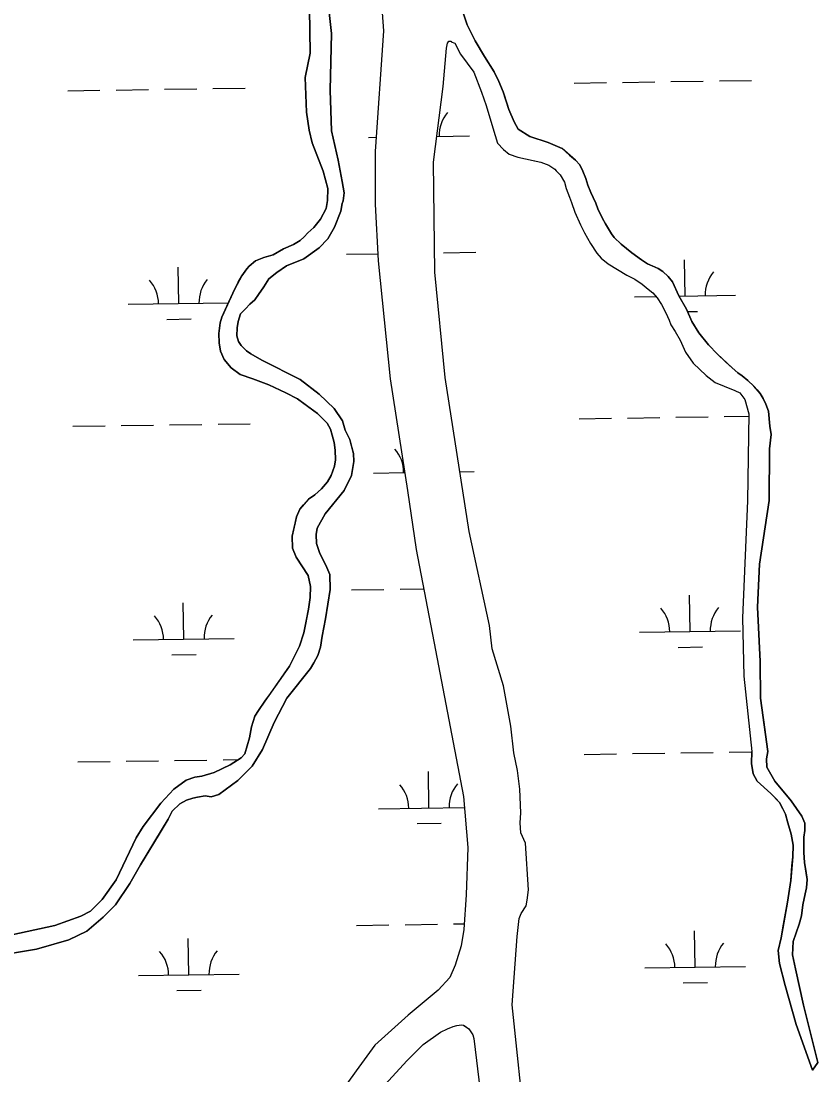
# Model space of a CAD drawing. Extents: x 3807117 to 3845308, y 337856 to 363736.
# Drawn here: x 3834443 to 3835233, y 353429 to 354474 of the extents above; entities that cross this region are included whole.
import ezdxf

# ---------------------------------------------------------------- set-up
doc = ezdxf.new("R2010")
doc.units = 0
doc.layers.add('V-TOPO-SHOR', color=7, linetype='Continuous')
doc.layers.add('V-WETL-SWMP', color=7, linetype='Continuous')

msp = doc.modelspace()

# ---------------------------------------------------------------- linework, layer by layer
at = {"layer": 'V-TOPO-SHOR'}
for points in [[(3834791.8, 354607.5), (3834802.3, 354464.4), (3834794.1, 354344.8), (3834794.2, 354292.4), (3834797.1, 354236.4), (3834809.1, 354119.3), (3834826.1, 354008.6), (3834834.7, 353950.1), (3834854.1, 353850.3), (3834881.8, 353705.5), (3834886, 353654.8), (3834884.5, 353608), (3834882.2, 353573.7), (3834879.4, 353557.5), (3834873.6, 353538.2), (3834868.2, 353526.1), (3834856.5, 353513.4), (3834827, 353488.8), (3834793.9, 353459), (3834775.2, 353433.6), (3834758.6, 353409.9), (3834751.8, 353392.1)], [(3834743.1, 354533.7), (3834750.9, 354461.7), (3834749.6, 354405.6), (3834751, 354365.1), (3834757.4, 354336.2), (3834761.5, 354315), (3834763.3, 354303.6), (3834762.5, 354295.8), (3834761.5, 354293.2), (3834760.1, 354285.4), (3834753.7, 354269.6), (3834747.2, 354258.1), (3834738.6, 354249.1), (3834723.3, 354238.3), (3834706.3, 354231.2), (3834696.6, 354224.7), (3834688.9, 354218.3), (3834683.9, 354210.4), (3834678.4, 354203), (3834674.9, 354197.8), (3834669.8, 354193.5), (3834665.7, 354188.7), (3834660.6, 354183.9), (3834658.2, 354176.1), (3834657.3, 354169.8), (3834657, 354162), (3834658.7, 354156.4), (3834661.4, 354152.3), (3834666.7, 354147.2), (3834670.9, 354144.2), (3834681.9, 354137.7), (3834719.8, 354118.8), (3834738.8, 354104.2), (3834753.6, 354090), (3834761.7, 354077.7), (3834764.5, 354068.4), (3834768.9, 354059.2), (3834771.1, 354051.4), (3834772.8, 354045.2), (3834773, 354037.5), (3834770.7, 354023.4), (3834763.3, 354008.7), (3834744.6, 353985.4), (3834736.6, 353971.2), (3834735.7, 353964.9), (3834735.9, 353956.1), (3834739.2, 353946.3), (3834745.2, 353934.5), (3834749.1, 353925.3), (3834749.4, 353910.7), (3834744.9, 353881.6), (3834741.6, 353864.3), (3834739.8, 353853.4), (3834737.4, 353845), (3834733.4, 353837.7), (3834729.9, 353832.4), (3834706.7, 353802.8), (3834694.2, 353778.6), (3834682.4, 353751.9), (3834672.3, 353735.6), (3834658.1, 353721.2), (3834639.2, 353707.3), (3834631.5, 353705), (3834625.8, 353705.9), (3834618, 353704.7), (3834613.4, 353703.6), (3834607.2, 353701.9), (3834600.5, 353698.1), (3834592.9, 353690.7), (3834588.9, 353682.8), (3834579.9, 353668), (3834561.4, 353637.5), (3834550.9, 353619.1), (3834536.8, 353598), (3834524.6, 353585.8), (3834508.3, 353571.9), (3834490.4, 353563.2), (3834458.4, 353554.2), (3834414.9, 353546.9)], [(3834719.6, 353990), (3834723.1, 353994.3), (3834728.2, 354000.1), (3834734.3, 354004.4), (3834740.9, 354010.2), (3834747, 354017.1), (3834750.5, 354023.4), (3834753.9, 354032.9), (3834754.8, 354039.1), (3834754.6, 354048.5), (3834753.4, 354056.2), (3834751.6, 354063.5), (3834749.9, 354069.6), (3834746.7, 354075.3), (3834737.1, 354084.9), (3834726.1, 354093), (3834717.1, 354099.5), (3834705.5, 354105.5), (3834688.7, 354113.4), (3834673, 354119.3), (3834660.4, 354123.7), (3834651.5, 354130.2), (3834644.5, 354138.4), (3834640.7, 354146.6), (3834639.5, 354154.9), (3834639.3, 354164.2), (3834640.6, 354174.7), (3834642, 354180.4), (3834647, 354191.4), (3834654.9, 354208.7), (3834658.4, 354215), (3834661.9, 354221.4), (3834666.9, 354228.2), (3834669.4, 354230.9), (3834675.6, 354236.2), (3834683.8, 354239.5), (3834693.1, 354242.3), (3834703.3, 354248.3), (3834713.1, 354252.6), (3834719.8, 354256.4), (3834723.8, 354260.1), (3834727.4, 354263.9), (3834733.5, 354269.2), (3834740, 354277.6), (3834745.5, 354288.2), (3834746.9, 354296), (3834747.1, 354307.9), (3834742.6, 354325), (3834731.6, 354353.3), (3834728.7, 354365.7), (3834726.2, 354383.8), (3834724.9, 354418), (3834729.6, 354442), (3834729.1, 354486.1)], [(3834877.4, 354493.8), (3834885.2, 354470.1), (3834893.4, 354454.2), (3834902.5, 354438.8), (3834912.2, 354423.5), (3834916.6, 354414.2), (3834921, 354403.9), (3834924.9, 354391.6), (3834926.6, 354386.4)], [(3834943.4, 353369.9), (3834930.1, 353498.9), (3834934.8, 353566.5), (3834937, 353584.3), (3834938.9, 353589.5), (3834943.9, 353596.9), (3834944.8, 353602.6), (3834946.2, 353613), (3834943, 353659.2), (3834938.7, 353669.4), (3834937.9, 353679.3), (3834938.7, 353689.2), (3834937.7, 353712.5), (3834935.2, 353731.2), (3834931.7, 353748.7), (3834928.5, 353775.1), (3834921.4, 353815), (3834910.1, 353851.6), (3834907.5, 353874.9), (3834887.3, 353967.9), (3834863.5, 354120.5), (3834853.4, 354225.2), (3834852, 354334.2), (3834861.7, 354409.2), (3834865, 354447.2), (3834865.9, 354451.9), (3834866.9, 354453.4), (3834866.9, 354454)], [(3834866.9, 354454), (3834869.5, 354454), (3834869.5, 354453.5), (3834873.2, 354452)], [(3834873.2, 354452), (3834878.6, 354441.2), (3834892, 354423.4), (3834899.7, 354403.3), (3834904.2, 354390.4), (3834910.9, 354368.2), (3834915.4, 354352.8), (3834921.3, 354346.7), (3834927.1, 354342.1), (3834935.4, 354339.2), (3834943.3, 354337.3), (3834952.1, 354335.4), (3834958.4, 354334), (3834966.3, 354331.1), (3834972.1, 354327.1), (3834973.7, 354325.5), (3834977.4, 354321.5), (3834981.7, 354314.3), (3834983.4, 354308.1), (3834986.7, 354299.3), (3834988.9, 354294.2), (3834992.2, 354284.4), (3834997.7, 354272.1), (3835001.5, 354263.9), (3835007.5, 354253.6), (3835013.9, 354243.9), (3835018.2, 354238.8), (3835025.1, 354233.2), (3835043.5, 354222.2), (3835051.4, 354218.2), (3835058.8, 354213.2), (3835064.6, 354208.2), (3835069.3, 354204.6), (3835073.6, 354199.5), (3835077.9, 354192.9), (3835082.3, 354184.7), (3835085.5, 354177.5), (3835087.2, 354172.8), (3835091.5, 354166.2), (3835096.4, 354157.5), (3835101.8, 354145.7), (3835109.3, 354134.9), (3835122.1, 354122.7), (3835131.1, 354115.7), (3835140, 354112.2), (3835150.5, 354107.8), (3835155.7, 354105.3), (3835160.5, 354098.7), (3835164.5, 354084.8), (3835163.3, 353998.5), (3835158.2, 353882.6), (3835159.5, 353824.5), (3835167.4, 353749.9)], [(3834926.6, 354386.4), (3834932, 354374.1), (3834935.8, 354366.9), (3834947.4, 354359.4), (3834965.7, 354353.5), (3834979.4, 354347.6), (3834986.8, 354341), (3834992.6, 354336), (3834996.9, 354331.4), (3835000.1, 354325.2), (3835002.9, 354318), (3835005.1, 354311.3), (3835007.9, 354304.1), (3835010.1, 354299), (3835012.8, 354293.3), (3835015, 354287.7), (3835019.4, 354278.4), (3835022.6, 354272.8), (3835028.5, 354263.1), (3835031.2, 354259.5), (3835038.1, 354252.9), (3835048.7, 354244.3), (3835058.2, 354237.3), (3835064, 354233.2), (3835068.7, 354231.3), (3835074.5, 354228.8), (3835079.2, 354225.8), (3835084.5, 354220.7), (3835088.8, 354215.6), (3835095.3, 354201.7), (3835102.9, 354188.4), (3835107.9, 354176.1), (3835114.9, 354164.8), (3835124.5, 354153.1), (3835133.5, 354143.9), (3835141.5, 354136.3), (3835147.9, 354130.2), (3835153.7, 354125.2), (3835157.9, 354122.2), (3835163.7, 354117.6), (3835169.6, 354112), (3835172.7, 354108.5), (3835175.9, 354104.9), (3835178.7, 354099.8), (3835181.4, 354094.1), (3835184.1, 354087.4), (3835185.5, 354072.4), (3835186.7, 354064.1), (3835185, 354050.1), (3835184.6, 353998.7), (3835175.1, 353935.6), (3835173, 353893), (3835175.7, 353839.1), (3835176, 353802.7), (3835180.4, 353771.7), (3835183.5, 353749.9), (3835182.1, 353742.6)], [(3834414, 353564.1), (3834476.5, 353577.4), (3834502.3, 353586.8), (3834512, 353591.7), (3834523.7, 353603.4), (3834537.3, 353622.9), (3834557.1, 353664.4), (3834564.1, 353675.5), (3834581.8, 353698.7), (3834594.5, 353712.5), (3834606.7, 353721.6), (3834615.5, 353724.4), (3834622.2, 353725.6), (3834634.6, 353729), (3834650.5, 353736.6), (3834661.3, 353743.6), (3834664.8, 353747.8), (3834669.6, 353763.5), (3834671.5, 353774.5), (3834674.9, 353784.9), (3834678.4, 353790.7), (3834684.9, 353799.7), (3834690.4, 353807.6), (3834709.1, 353834.5), (3834719, 353854.5), (3834723.4, 353867.6), (3834725.7, 353879), (3834728, 353891), (3834729.8, 353902.5), (3834730.1, 353913.4), (3834727.8, 353924.3), (3834716, 353942.7), (3834712.1, 353951.4), (3834711.8, 353963.4), (3834714.7, 353976.4), (3834716.1, 353982.7), (3834719.6, 353990)], [(3835227.5, 353434.2), (3835211.4, 353479.5), (3835200.6, 353518.2), (3835195, 353539.9), (3835193.6, 353552.8), (3835196.5, 353565.4), (3835198.3, 353575.3), (3835202.9, 353600.8), (3835206.1, 353622.2), (3835207.3, 353636.7), (3835208.1, 353645.6), (3835208.4, 353657), (3835206.6, 353667.9), (3835203.2, 353679.2), (3835201, 353688), (3835198.2, 353693.1), (3835195, 353699.3), (3835191.3, 353703.4), (3835186.5, 353708.4), (3835172.7, 353720.6), (3835168.9, 353727.8), (3835167.1, 353738.1), (3835167.4, 353749.9)], [(3835182.1, 353742.6), (3835182.3, 353734.3), (3835190.4, 353720.5), (3835206.4, 353701.1), (3835217.1, 353685.8), (3835219.9, 353679.1), (3835220, 353671.8), (3835219.1, 353665), (3835219, 353650), (3835219.7, 353640.1), (3835220.9, 353631.9), (3835222.2, 353623.1), (3835221.8, 353614.7), (3835220.4, 353609), (3835218.1, 353598), (3835216.7, 353587.1), (3835214.3, 353578.7), (3835208.5, 353561.5), (3835207.8, 353548.5), (3835210.7, 353534.5), (3835218.8, 353498.4), (3835233, 353441.6), (3835227.5, 353434.2)], [(3834776.1, 353372.4), (3834803.6, 353419.7), (3834825.9, 353443.6), (3834841.6, 353459.6), (3834859, 353471.9), (3834865.7, 353475.2), (3834871.4, 353477.4), (3834875, 353478.5), (3834879.6, 353479.1), (3834881.7, 353478.6), (3834883.3, 353477.6), (3834887, 353475.1), (3834890.8, 353469), (3834891.9, 353465.4), (3834903.3, 353372.7)]]:
    msp.add_lwpolyline(points, dxfattribs=at)
at = {"layer": 'V-WETL-SWMP'}
for p, q in [((3835039.3, 354413.1), (3835071.3, 354413.6)), ((3835087.3, 354413.9), (3835119.3, 354414.3)), ((3835135.3, 354414.6), (3835167.3, 354415.1)), ((3834489.4, 354404.9), (3834521.4, 354405.4)), ((3834537.4, 354405.6), (3834569.4, 354406.1)), ((3834585.4, 354406.3), (3834617.4, 354406.8)), ((3834633.4, 354407.1), (3834665.4, 354407.5)), ((3834991.3, 354412.4), (3835023.3, 354412.9)), ((3834787.5, 354358.6), (3834795, 354358.7)), ((3834855.3, 354359.6), (3834887.5, 354360.1)), ((3834765.8, 354242.8), (3834796.7, 354243.3)), ((3834861.8, 354244.3), (3834893.8, 354244.8)), ((3835101.3, 354201.4), (3835100.8, 354237.4)), ((3834599.4, 354193.9), (3834598.9, 354229.9)), ((3834549.4, 354193.2), (3834648.5, 354194.7)), ((3835051.3, 354200.7), (3835072.4, 354201)), ((3835095.6, 354201.4), (3835151.3, 354202.2)), ((3835103.9, 354186), (3835113.5, 354186.2)), ((3834587.7, 354178.3), (3834611.7, 354178.7)), ((3834996.3, 354079.8), (3835028.3, 354080.3)), ((3835044.3, 354080.5), (3835076.3, 354081)), ((3835092.2, 354081.2), (3835124.2, 354081.7)), ((3835140.2, 354081.9), (3835164.4, 354082.3)), ((3834494.4, 354072.3), (3834526.4, 354072.7)), ((3834542.4, 354073), (3834574.4, 354073.5)), ((3834590.4, 354073.7), (3834622.4, 354074.2)), ((3834638.4, 354074.4), (3834670.4, 354074.9)), ((3834878, 354027.3), (3834892.4, 354027.5)), ((3834792.5, 354026), (3834823.3, 354026.4)), ((3834770.8, 353910.2), (3834802.8, 353910.7)), ((3834818.8, 353910.9), (3834842.2, 353911.3)), ((3835106.3, 353868.8), (3835105.7, 353904.8)), ((3834604.4, 353861.3), (3834603.9, 353897.3)), ((3834554.4, 353860.5), (3834654.4, 353862)), ((3835056.3, 353868.1), (3835156.3, 353869.6)), ((3835094.5, 353853.2), (3835118.5, 353853.6)), ((3834592.7, 353845.7), (3834616.7, 353846)), ((3835001.2, 353747.1), (3835033.2, 353747.6)), ((3835049.2, 353747.9), (3835081.2, 353748.3)), ((3835097.2, 353748.6), (3835129.2, 353749.1)), ((3835145.2, 353749.3), (3835167.4, 353749.6)), ((3834499.4, 353739.6), (3834531.4, 353740.1)), ((3834547.4, 353740.3), (3834579.4, 353740.8)), ((3834595.4, 353741.1), (3834627.4, 353741.5)), ((3834643.4, 353741.8), (3834658.8, 353742)), ((3834847.4, 353694.1), (3834846.9, 353730.1)), ((3834797.4, 353693.3), (3834882.7, 353694.6)), ((3834835.7, 353678.5), (3834859.7, 353678.8)), ((3834775.8, 353577.6), (3834807.8, 353578.1)), ((3834823.8, 353578.3), (3834855.8, 353578.8)), ((3834871.7, 353579), (3834882.5, 353579.2)), ((3835111.3, 353536.2), (3835110.7, 353572.2)), ((3834609.4, 353528.6), (3834608.9, 353564.6)), ((3835061.3, 353535.4), (3835161.3, 353536.9)), ((3834559.4, 353527.9), (3834659.4, 353529.4)), ((3835099.5, 353520.6), (3835123.5, 353520.9)), ((3834597.6, 353513), (3834621.6, 353513.4))]:
    msp.add_line(p, q, dxfattribs=at)
for points in [[(3834791.8, 354607.5), (3834802.3, 354464.4), (3834794.1, 354344.8), (3834794.2, 354292.4), (3834797.1, 354236.4), (3834809.1, 354119.3), (3834826.1, 354008.6), (3834834.7, 353950.1), (3834854.1, 353850.3), (3834881.8, 353705.5), (3834886, 353654.8), (3834884.5, 353608), (3834882.2, 353573.7), (3834879.4, 353557.5), (3834873.6, 353538.2), (3834868.2, 353526.1), (3834856.5, 353513.4), (3834827, 353488.8), (3834793.9, 353459), (3834775.2, 353433.6), (3834758.6, 353409.9)], [(3834414.9, 353546.9), (3834458.4, 353554.2), (3834490.4, 353563.2), (3834508.3, 353571.9), (3834524.6, 353585.8), (3834536.8, 353598), (3834550.9, 353619.1), (3834561.4, 353637.5), (3834588.9, 353682.8), (3834592.9, 353690.7), (3834600.5, 353698.1), (3834607.2, 353701.9), (3834613.4, 353703.6), (3834618, 353704.7), (3834625.8, 353705.9), (3834631.5, 353705), (3834639.2, 353707.3), (3834658.1, 353721.2), (3834672.3, 353735.6), (3834682.4, 353751.9), (3834694.2, 353778.6), (3834706.7, 353802.8), (3834729.9, 353832.4), (3834733.4, 353837.7), (3834737.4, 353845), (3834739.8, 353853.4), (3834741.6, 353864.3), (3834744.9, 353881.6), (3834749.4, 353910.7), (3834749.1, 353925.3), (3834745.2, 353934.5), (3834739.2, 353946.3), (3834735.9, 353956.1), (3834735.7, 353964.9), (3834736.6, 353971.2), (3834744.6, 353985.4), (3834763.3, 354008.7), (3834770.7, 354023.4), (3834773, 354037.5), (3834772.8, 354045.2), (3834768.9, 354059.2), (3834764.5, 354068.4), (3834761.7, 354077.7), (3834753.6, 354090), (3834738.8, 354104.2), (3834719.8, 354118.8), (3834681.9, 354137.7), (3834670.9, 354144.2), (3834666.7, 354147.2), (3834661.4, 354152.3), (3834658.7, 354156.4), (3834657, 354162), (3834657.3, 354169.8), (3834658.2, 354176.1), (3834660.6, 354183.9), (3834665.7, 354188.7), (3834669.8, 354193.5), (3834674.9, 354197.8), (3834678.4, 354203), (3834683.9, 354210.4), (3834688.9, 354218.3), (3834696.6, 354224.7), (3834706.3, 354231.2), (3834723.3, 354238.3), (3834738.6, 354249.1), (3834747.2, 354258.1), (3834753.7, 354269.6), (3834760.1, 354285.4), (3834761.5, 354293.2), (3834762.5, 354295.8), (3834763.3, 354303.6), (3834761.5, 354315), (3834757.4, 354336.2), (3834751, 354365.1), (3834749.6, 354405.6), (3834750.9, 354461.7), (3834743.1, 354533.7)], [(3834729.1, 354486.1), (3834729.6, 354442), (3834724.9, 354418), (3834726.2, 354383.8), (3834728.7, 354365.7), (3834731.6, 354353.3), (3834742.6, 354325), (3834747.1, 354307.9), (3834746.9, 354296), (3834745.5, 354288.2), (3834740, 354277.6), (3834733.5, 354269.2), (3834727.4, 354263.9), (3834723.8, 354260.1), (3834719.8, 354256.4), (3834713.1, 354252.6), (3834703.3, 354248.3), (3834693.1, 354242.3), (3834683.8, 354239.5), (3834675.6, 354236.2), (3834669.4, 354230.9), (3834666.9, 354228.2), (3834661.9, 354221.4), (3834654.9, 354208.7), (3834642, 354180.4), (3834640.6, 354174.7), (3834639.3, 354164.2), (3834639.5, 354154.9), (3834640.7, 354146.6), (3834644.5, 354138.4), (3834651.5, 354130.2), (3834660.4, 354123.7), (3834673, 354119.3), (3834688.7, 354113.4), (3834705.5, 354105.5), (3834717.1, 354099.5), (3834737.1, 354084.9), (3834746.7, 354075.3), (3834749.9, 354069.6), (3834751.6, 354063.5), (3834753.4, 354056.2), (3834754.6, 354048.5), (3834754.8, 354039.1), (3834753.9, 354032.9)], [(3835193.6, 353552.8), (3835195, 353539.9), (3835200.6, 353518.2), (3835211.4, 353479.5), (3835227.5, 353434.2), (3835233, 353441.6), (3835218.8, 353498.4), (3835210.7, 353534.5), (3835207.8, 353548.5), (3835208.5, 353561.5), (3835214.3, 353578.7), (3835216.7, 353587.1), (3835218.1, 353598), (3835220.4, 353609), (3835221.8, 353614.7), (3835222.2, 353623.1), (3835219.7, 353640.1), (3835219, 353650), (3835219.1, 353665), (3835220, 353671.8), (3835219.9, 353679.1), (3835217.1, 353685.8), (3835206.4, 353701.1), (3835190.4, 353720.5), (3835182.3, 353734.3), (3835182.1, 353742.6), (3835183.5, 353749.9), (3835176, 353802.7), (3835175.7, 353839.1), (3835173, 353893), (3835175.1, 353935.6), (3835184.6, 353998.7), (3835185, 354050.1), (3835186.7, 354064.1), (3835185.5, 354072.4), (3835184.1, 354087.4), (3835181.4, 354094.1), (3835178.7, 354099.8), (3835175.9, 354104.9), (3835169.6, 354112), (3835163.7, 354117.6), (3835157.9, 354122.2), (3835153.7, 354125.2), (3835147.9, 354130.2), (3835133.5, 354143.9), (3835124.5, 354153.1), (3835114.9, 354164.8), (3835107.9, 354176.1), (3835102.9, 354188.4), (3835095.3, 354201.7), (3835088.8, 354215.6), (3835084.5, 354220.7), (3835079.2, 354225.8), (3835074.5, 354228.8), (3835064, 354233.2), (3835058.2, 354237.3), (3835048.7, 354244.3), (3835038.1, 354252.9), (3835031.2, 354259.5), (3835028.5, 354263.1), (3835022.6, 354272.8), (3835019.4, 354278.4), (3835015, 354287.7), (3835012.8, 354293.3), (3835010.1, 354299), (3835007.9, 354304.1), (3835005.1, 354311.3), (3835002.9, 354318), (3835000.1, 354325.2), (3834996.9, 354331.4), (3834992.6, 354336), (3834979.4, 354347.6), (3834965.7, 354353.5), (3834947.4, 354359.4), (3834935.8, 354366.9), (3834932, 354374.1), (3834926.6, 354386.4), (3834921, 354403.9), (3834916.6, 354414.2), (3834912.2, 354423.5), (3834902.5, 354438.8), (3834893.4, 354454.2), (3834885.2, 354470.1), (3834877.4, 354493.8)], [(3834943.4, 353369.9), (3834930.1, 353498.9), (3834934.8, 353566.5), (3834937, 353584.3), (3834938.9, 353589.5), (3834943.9, 353596.9), (3834944.9, 353602.6), (3834946.2, 353613), (3834943.1, 353659.2), (3834938.7, 353669.4), (3834937.9, 353679.3), (3834938.7, 353689.2), (3834937.7, 353712.5), (3834935.2, 353731.2), (3834931.7, 353748.7), (3834928.5, 353775.1), (3834921.4, 353815), (3834910.1, 353851.6), (3834907.5, 353874.9), (3834887.3, 353967.9), (3834863.5, 354120.5), (3834853.4, 354225.2), (3834852, 354334.2), (3834861.7, 354409.2), (3834865, 354447.2), (3834865.9, 354451.9), (3834866.9, 354453.4), (3834866.9, 354454), (3834869.5, 354454), (3834869.5, 354453.5), (3834873.2, 354452), (3834878.6, 354441.2), (3834892, 354423.4), (3834899.7, 354403.3), (3834904.2, 354390.4), (3834910.9, 354368.2), (3834915.4, 354352.8), (3834921.3, 354346.7), (3834927.1, 354342.1), (3834935.4, 354339.2), (3834943.3, 354337.3), (3834958.4, 354334), (3834966.3, 354331.1), (3834972.1, 354327.1), (3834973.7, 354325.5), (3834977.4, 354321.5), (3834981.7, 354314.3), (3834983.4, 354308.1), (3834986.7, 354299.3), (3834988.9, 354294.2), (3834992.2, 354284.4), (3834997.7, 354272.1), (3835001.5, 354263.9), (3835007.5, 354253.6), (3835013.9, 354243.9), (3835018.2, 354238.8), (3835025.1, 354233.2), (3835043.5, 354222.2), (3835051.4, 354218.2), (3835058.8, 354213.2), (3835064.6, 354208.2), (3835069.3, 354204.6), (3835073.6, 354199.5), (3835077.9, 354192.9), (3835082.3, 354184.7), (3835085.5, 354177.5), (3835087.2, 354172.8), (3835091.5, 354166.2), (3835096.4, 354157.5), (3835101.8, 354145.7), (3835109.3, 354134.9), (3835122.1, 354122.7), (3835131.1, 354115.7), (3835140, 354112.2), (3835150.5, 354107.8), (3835155.7, 354105.3), (3835160.5, 354098.7), (3835164.5, 354084.8), (3835163.3, 353998.5), (3835158.2, 353882.6), (3835159.5, 353824.5), (3835167.4, 353749.9), (3835167.1, 353738.1), (3835168.9, 353727.8), (3835172.7, 353720.6), (3835186.5, 353708.4), (3835195, 353699.3), (3835201, 353688), (3835203.2, 353679.2), (3835206.6, 353667.9), (3835208.4, 353657), (3835208.1, 353645.6), (3835206.1, 353622.2), (3835202.9, 353600.8), (3835196.5, 353565.4), (3835193.6, 353552.8)], [(3834753.9, 354032.9), (3834750.5, 354023.4), (3834747, 354017.1), (3834740.9, 354010.2), (3834734.3, 354004.4), (3834728.2, 354000.1), (3834719.6, 353990), (3834716.1, 353982.7), (3834711.8, 353963.4), (3834712.1, 353951.4), (3834716, 353942.7), (3834727.8, 353924.3), (3834730.1, 353913.4), (3834729.8, 353902.5), (3834728, 353891), (3834723.4, 353867.6), (3834719, 353854.5), (3834709.1, 353834.5), (3834684.9, 353799.7), (3834678.4, 353790.7), (3834674.9, 353784.9), (3834671.5, 353774.5), (3834669.6, 353763.5), (3834664.8, 353747.8), (3834661.3, 353743.6), (3834650.5, 353736.6), (3834634.6, 353729), (3834622.2, 353725.6), (3834615.5, 353724.4), (3834606.7, 353721.6), (3834594.5, 353712.5), (3834581.8, 353698.7), (3834564.1, 353675.5), (3834557.1, 353664.4), (3834537.3, 353622.9), (3834523.7, 353603.4), (3834512, 353591.7), (3834502.3, 353586.8), (3834476.5, 353577.4), (3834414, 353564.1)], [(3834803.6, 353419.7), (3834825.9, 353443.6), (3834841.6, 353459.6), (3834859, 353471.9), (3834865.7, 353475.2), (3834871.4, 353477.4), (3834875, 353478.5), (3834879.6, 353479.1), (3834881.7, 353478.6), (3834887, 353475.1), (3834890.8, 353469), (3834891.9, 353465.4), (3834903.3, 353372.7)]]:
    msp.add_lwpolyline(points, dxfattribs=at)
for centre, start, end in [((3834892.7, 354360.7), 140.0865, 181.6302), ((3835156.5, 354202.7), 140.0865, 181.6302), ((3834544.2, 354193.6), 0.0865, 41.6302), ((3834654.7, 354195.2), 140.0865, 181.6302), ((3834787.2, 354026.4), 0.0865, 41.6302), ((3835051, 353868.5), 0.0865, 41.6302), ((3835161.5, 353870.1), 140.0865, 181.6302), ((3834549.2, 353860.9), 0.0865, 41.6302), ((3834659.7, 353862.6), 140.0865, 181.6302), ((3834792.2, 353693.7), 0.0865, 41.6302), ((3834902.7, 353695.4), 140.0865, 181.6302), ((3835056, 353535.8), 0.0865, 41.6302), ((3835166.5, 353537.5), 140.0865, 181.6302), ((3834554.2, 353528.3), 0.0865, 41.6302), ((3834664.6, 353529.9), 140.0865, 181.6302)]:
    msp.add_arc(centre, 35.2, start, end, dxfattribs=at)

doc.saveas('drawing.dxf')
